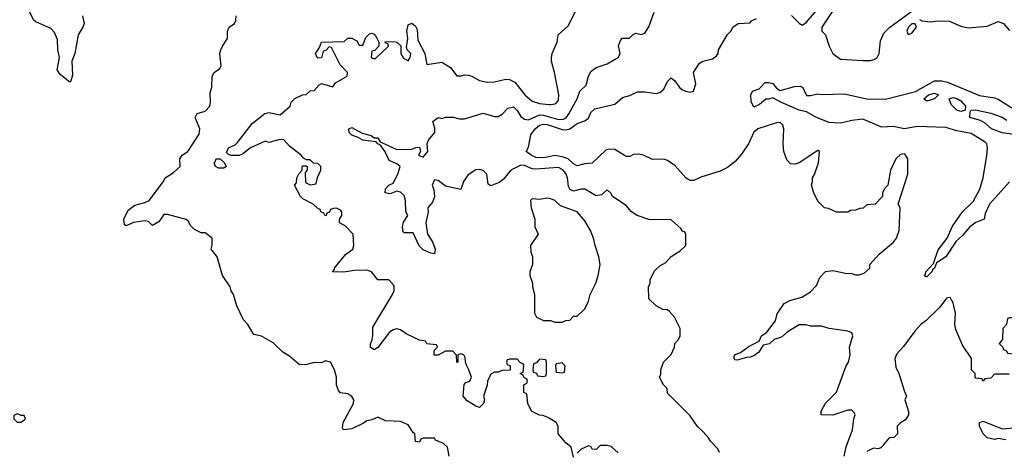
# Model space of a CAD drawing. Header units: inches. Extents: x 2348352 to 2479776, y 460422 to 613655.
# Tile 418 of 590: x 2407184 to 2412422, y 565382 to 567670. Entities that reach past the tile are written whole.
import ezdxf

# ---------------------------------------------------------------- set-up
doc = ezdxf.new("R2010")
doc.units = ezdxf.units.IN
doc.header["$MEASUREMENT"] = 0
doc.layers.add('C4506', color=7, linetype='Continuous')
doc.layers.add('C4516', color=7, linetype='Continuous')

msp = doc.modelspace()

# ---------------------------------------------------------------- linework, layer by layer
at = {"layer": 'C4506', "color": 4}
for points, elevation in [([(2407518.8, 567690), (2407527.3, 567650), (2407520.7, 567630), (2407495.5, 567590), (2407477.1, 567490), (2407462, 567450), (2407465.2, 567374.8), (2407456.9, 567343.1), (2407450, 567338), (2407398.4, 567378.4), (2407383.6, 567403.6), (2407396, 567470), (2407387, 567510), (2407384.8, 567564.8), (2407370, 567602), (2407350, 567624), (2407270, 567658), (2407258, 567670), (2407238, 567710)], 96), ([(2409468.7, 565350), (2409459, 565399), (2409438, 565418), (2409396.4, 565436.4), (2409390, 565446), (2409330, 565446), (2409318, 565442), (2409310, 565426), (2409290, 565428.7), (2409286, 565470), (2409276.4, 565476.4), (2409250, 565518), (2409210, 565535.3), (2409130, 565538), (2409090, 565558), (2409056.9, 565543.1), (2409030, 565539), (2409013.7, 565526.3), (2408950, 565496), (2408906, 565490), (2408902, 565502), (2408905.2, 565530), (2408959, 565630), (2408962, 565650), (2408950, 565668), (2408930, 565682), (2408890, 565688), (2408880.2, 565700.2), (2408869.1, 565729.1), (2408868.7, 565770), (2408858, 565810), (2408838, 565850), (2408810, 565858), (2408790, 565846), (2408750, 565848), (2408703.6, 565836.4), (2408670, 565838), (2408620.4, 565880.4), (2408583.1, 565903.1), (2408532.7, 565952.7), (2408470, 565989), (2408430, 565998), (2408398, 566050), (2408374.6, 566074.6), (2408339, 566150), (2408322, 566210), (2408309.3, 566229.3), (2408304, 566250), (2408262, 566310), (2408235.3, 566410), (2408202, 566450), (2408208.4, 566471.6), (2408208, 566510), (2408170, 566538), (2408150, 566538), (2408114.6, 566554.6), (2408094.6, 566574.6), (2408080.4, 566600.4), (2408070, 566608), (2407970, 566635.1), (2407950, 566635.6), (2407924.1, 566595.9), (2407890, 566576), (2407870, 566597.2), (2407850, 566602), (2407790, 566592.3), (2407750, 566574), (2407740.9, 566580.9), (2407738, 566610), (2407761.6, 566658.4), (2407796.2, 566683.8), (2407850, 566699.1), (2407872.3, 566710), (2407948.7, 566810), (2407958, 566830), (2408002, 566858), (2408038, 566890), (2408035.3, 566930), (2408048.7, 566950), (2408078, 566970), (2408138, 567062), (2408142, 567090), (2408118, 567150), (2408128.9, 567171.1), (2408170, 567184.7), (2408195.3, 567210), (2408199, 567230), (2408196.4, 567283.6), (2408206, 567310), (2408208, 567370), (2408218, 567390), (2408248.4, 567411.6), (2408256.4, 567423.6), (2408249, 567490), (2408254, 567510), (2408262, 567530), (2408288.7, 567570), (2408288.7, 567610), (2408298, 567630), (2408326, 567650), (2408334.6, 567665.4), (2408335.3, 567690)], 96), ([(2410000, 565552.2), (2409990, 565558), (2409967.3, 565567.3), (2409950, 565568), (2409906, 565590), (2409888, 565630), (2409882, 565682), (2409866, 565690), (2409866, 565730), (2409882, 565738), (2409886, 565750), (2409882, 565762), (2409867.3, 565767.3), (2409862, 565782), (2409846, 565790), (2409862, 565798), (2409866, 565830), (2409862, 565842), (2409847.3, 565847.3), (2409830, 565866), (2409790, 565866), (2409778, 565862), (2409774, 565850), (2409778, 565838), (2409794, 565830), (2409792.7, 565807.3), (2409750, 565806), (2409730, 565798), (2409710, 565798), (2409690, 565786), (2409672, 565750), (2409671.6, 565728.4), (2409651.3, 565670), (2409656, 565650), (2409651, 565630), (2409630, 565609.2), (2409610, 565616), (2409564.2, 565644.2), (2409542.7, 565670), (2409548.4, 565731.6), (2409558, 565742), (2409578, 565750), (2409588, 565770), (2409574, 565810), (2409562, 565830), (2409555.3, 565850), (2409554.6, 565874.6), (2409546, 565890), (2409530, 565895.3), (2409514, 565890), (2409514, 565850), (2409510, 565848), (2409507.3, 565887.3), (2409488, 565908), (2409450, 565908.7), (2409410, 565888), (2409388.4, 565888.4), (2409388, 565912), (2409406, 565930), (2409402, 565942), (2409350, 565948), (2409342, 565962), (2409310, 565968), (2409240.2, 566000.2), (2409210, 566022), (2409190, 566028), (2409170, 566022), (2409152, 566010), (2409090, 565929), (2409070, 565915.3), (2409050, 565928), (2409049.4, 565950), (2409057.5, 565962.5), (2409062.7, 565990), (2409063.2, 566036.8), (2409168, 566210), (2409175.3, 566230), (2409176.4, 566256.4), (2409147.3, 566287.3), (2409088.7, 566288.7), (2409055.3, 566330), (2409030, 566339.3), (2408962.5, 566337.5), (2408909.1, 566329.1), (2408848, 566330), (2408858, 566342), (2408858, 566350), (2408918, 566422), (2408955.3, 566450), (2408962, 566470), (2408958, 566530), (2408914.6, 566574.6), (2408886, 566590), (2408886, 566610), (2408898, 566630), (2408898, 566650), (2408890, 566658), (2408870, 566668), (2408852.7, 566667.3), (2408838, 566662), (2408832.7, 566647.3), (2408818, 566642), (2408814, 566630), (2408808.4, 566628.4), (2408802, 566642), (2408786, 566650), (2408782, 566662), (2408770, 566666), (2408746, 566690), (2408690, 566718), (2408678, 566730), (2408646, 566790), (2408656.4, 566803.6), (2408658, 566830), (2408668.4, 566851.6), (2408686, 566870), (2408686, 566890), (2408690, 566894), (2408710, 566894), (2408714, 566890), (2408714, 566870), (2408702, 566858), (2408704.7, 566804.7), (2408730, 566792), (2408762, 566798), (2408768.4, 566831.6), (2408786, 566870), (2408786, 566890), (2408770, 566906), (2408747.3, 566907.3), (2408730, 566926), (2408710, 566926), (2408694, 566934), (2408682, 566950), (2408618.9, 566998.9), (2408590, 567031.8), (2408570, 567033.6), (2408510, 567017.2), (2408490, 567024), (2408411.3, 566990), (2408370, 566955.3), (2408350, 566948.7), (2408308.9, 566948.9), (2408294.6, 566954.6), (2408284.7, 566964.7), (2408295.3, 566990), (2408330, 567006), (2408342.5, 567017.5), (2408421, 567119), (2408487.5, 567172.5), (2408510, 567177.3), (2408570, 567164.7), (2408622, 567210), (2408628.4, 567231.6), (2408648.4, 567251.6), (2408688.4, 567271.6), (2408707.3, 567272.7), (2408730, 567292), (2408750, 567294), (2408776.4, 567323.6), (2408790, 567331.3), (2408850, 567314), (2408864.7, 567335.3), (2408926, 567370), (2408928, 567390), (2408888, 567430), (2408842, 567522), (2408830, 567526), (2408812.7, 567507.3), (2408798, 567502), (2408790, 567468), (2408770, 567466), (2408766, 567470), (2408758, 567490), (2408778, 567522), (2408789.1, 567550.9), (2408910, 567554), (2408930, 567572), (2408950, 567572), (2408976.9, 567556.9), (2408990, 567534), (2409010, 567534), (2409024.7, 567575.3), (2409044.7, 567595.3), (2409058, 567598), (2409070, 567594), (2409079.8, 567579.8), (2409094, 567550), (2409094, 567530), (2409072.7, 567507.3), (2409058, 567502), (2409054, 567470), (2409063.6, 567463.6), (2409076.4, 567463.6), (2409146, 567530), (2409142, 567542), (2409127.3, 567547.3), (2409127.3, 567552.7), (2409170, 567554), (2409190, 567551.3), (2409211.1, 567531.1), (2409212, 567490), (2409225.4, 567465.4), (2409250, 567452), (2409262, 567470), (2409264, 567490), (2409246, 567510), (2409242, 567522), (2409249.2, 567570), (2409242.9, 567610), (2409250, 567642), (2409270, 567652), (2409290, 567636), (2409297.7, 567617.7), (2409301.3, 567561.3), (2409339.1, 567490), (2409350, 567432), (2409430, 567444.7), (2409476, 567416), (2409510, 567372), (2409530, 567371.3), (2409550, 567378), (2409570, 567376), (2409590, 567370.8), (2409630, 567347.3), (2409670, 567338), (2409710, 567339.3), (2409770, 567354), (2409790, 567352.4), (2409817.3, 567337.3), (2409870.8, 567270), (2409910, 567237.3), (2409950, 567224.4), (2410000, 567220)], 92), ([(2410000, 566880.7), (2409930, 566875.8), (2409910, 566878), (2409870, 566894.7), (2409850, 566896.3), (2409796, 566870), (2409758, 566822), (2409735.3, 566804.7), (2409690, 566788), (2409676.4, 566796.4), (2409669, 566850), (2409650, 566869), (2409630, 566874.5), (2409610, 566872), (2409570, 566846), (2409544.9, 566810), (2409530, 566768.7), (2409450, 566785.2), (2409410, 566815.1), (2409390, 566819), (2409378, 566790), (2409386.7, 566766.7), (2409390.4, 566729.6), (2409379.9, 566700.1), (2409356, 566670), (2409357.3, 566650), (2409344, 566590), (2409354, 566530), (2409380.7, 566490), (2409394.8, 566450), (2409390, 566426), (2409371.3, 566428.7), (2409330, 566447), (2409308.2, 566468.2), (2409277.2, 566537.2), (2409230, 566537.2), (2409223.6, 566543.6), (2409220.9, 566570), (2409226.3, 566593.7), (2409248, 566630), (2409238, 566650), (2409237.2, 566710), (2409230, 566735.3), (2409210, 566754), (2409190, 566759), (2409154.4, 566745.6), (2409129, 566750), (2409130, 566772), (2409148, 566790), (2409170, 566802), (2409196, 566850), (2409208.7, 566890), (2409190, 566904), (2409150, 566922), (2409127.3, 566967.3), (2409103.1, 567003.1), (2409088.7, 567010), (2409080.4, 567020.4), (2409008.7, 567030), (2408984.8, 567044.8), (2408950, 567057.2), (2408937.2, 567070), (2408935.3, 567090), (2408950, 567097.3), (2409006.4, 567066.4), (2409054, 567054), (2409070, 567042), (2409090, 567042), (2409101, 567021), (2409190, 566980.7), (2409270, 566982.8), (2409291.3, 566991.3), (2409310, 566992), (2409316, 566970), (2409304.7, 566950), (2409330, 566938.8), (2409354.5, 566970), (2409352, 567010), (2409358.4, 567030), (2409392.7, 567070), (2409393.2, 567093.2), (2409382, 567130), (2409410, 567151), (2409430, 567144.7), (2409450, 567151.3), (2409490, 567151.3), (2409523.5, 567143.5), (2409550, 567144), (2409650, 567174), (2409710, 567154.9), (2409730, 567155.5), (2409750, 567167.7), (2409780.7, 567199.3), (2409810, 567206.8), (2409830, 567186.8), (2409850, 567156.3), (2409870, 567142), (2409890, 567138.7), (2409950, 567164), (2409970, 567163.2), (2410000, 567154.3)], 88), ([(2410000, 566941.8), (2409970, 566935.6), (2409930, 566937.6), (2409904, 566950), (2409878, 566970), (2409890, 566992), (2409902.4, 567057.6), (2409927, 567090), (2409950, 567110.3), (2409970, 567115.2), (2409990, 567113.6), (2410000, 567110.1)], 84), ([(2410000, 566720.5), (2409990, 566722), (2409950, 566715.3), (2409910, 566718), (2409902, 566710), (2409904.7, 566670), (2409924.7, 566610), (2409924.7, 566570), (2409942, 566530), (2409902, 566470), (2409903.6, 566436.4), (2409912, 566410), (2409912, 566370), (2409898, 566330), (2409898, 566310), (2409912, 566270), (2409912, 566250), (2409922, 566210), (2409922, 566110), (2409934, 566090), (2409970, 566072), (2410000, 566071.7)], 92)]:
    msp.add_lwpolyline(points, dxfattribs=dict(at, elevation=elevation))
for points, elevation in [([(2408242, 566882), (2408226, 566890), (2408218, 566910), (2408224.7, 566915.3), (2408229.2, 566930), (2408251, 566931), (2408274, 566910), (2408282, 566890), (2408270, 566882)], 92), ([(2409950, 565866), (2409932.7, 565847.3), (2409918, 565842), (2409914, 565810), (2409918, 565798), (2409932.7, 565792.7), (2409938, 565778), (2409970, 565774), (2409982, 565778), (2409986, 565790), (2409986, 565850), (2409982, 565862)], 92), ([(2407170, 565575.3), (2407152.7, 565567.3), (2407152, 565550), (2407170, 565532), (2407190, 565532), (2407210, 565544.7), (2407215.3, 565550), (2407207.3, 565567.3), (2407192.7, 565567.3)], 104)]:
    msp.add_lwpolyline(points, close=True, dxfattribs=dict(at, elevation=elevation))
at = {"layer": 'C4516', "color": 4}
for points, elevation in [([(2411290, 567692), (2411330, 567651.3), (2411343.5, 567643.5), (2411350, 567642.8), (2411370, 567657.3), (2411510, 567821)], 84), ([(2411547, 567773), (2411451.3, 567630), (2411451.3, 567610), (2411471, 567590), (2411490.7, 567530), (2411510, 567491), (2411550, 567460.7), (2411670, 567452.7), (2411710, 567453), (2411730, 567459.3), (2411746, 567470), (2411756.9, 567490), (2411762.5, 567557.5), (2411781, 567599), (2411812.3, 567630), (2411930, 567714.8)], 84), ([(2410000, 567220), (2410010, 567219.1), (2410030, 567222.8), (2410042, 567230), (2410050, 567242), (2410052, 567270), (2410029.3, 567390), (2410012.7, 567450), (2410012.9, 567467.1), (2410017.2, 567490), (2410044, 567550), (2410049, 567590), (2410102, 567638), (2410149.5, 567730.5)], 92), ([(2410000, 567154.3), (2410050, 567139.6), (2410077.7, 567142.3), (2410090.9, 567149.1), (2410106, 567170), (2410149.5, 567250), (2410164, 567290), (2410198, 567322), (2410209.5, 567370.5), (2410224.1, 567395.9), (2410250, 567416), (2410310, 567434.8), (2410369.3, 567470.7), (2410379, 567490), (2410369.1, 567530.9), (2410380.2, 567559.8), (2410390, 567572), (2410427.3, 567572.7), (2410450, 567594), (2410462, 567598), (2410490, 567592), (2410510, 567598), (2410530, 567632), (2410559, 567710)], 88), ([(2410000, 567110.1), (2410070, 567086), (2410090, 567084.4), (2410110, 567090.3), (2410150, 567118.7), (2410190, 567132.7), (2410210, 567146), (2410222.7, 567177.3), (2410243.6, 567196.4), (2410350, 567221), (2410390, 567256), (2410430, 567267.3), (2410470, 567287.3), (2410510, 567286.8), (2410570, 567277.3), (2410590, 567284), (2410610, 567301), (2410630, 567342), (2410650, 567362), (2410670, 567344.7), (2410694, 567310), (2410710, 567298), (2410732.1, 567287.9), (2410750, 567285.5), (2410768, 567290), (2410781.2, 567330), (2410769, 567390), (2410776.5, 567403.5), (2410801.2, 567438.8), (2410818, 567450), (2410870, 567462.8), (2410890, 567478), (2410899, 567490), (2410902, 567510), (2410950, 567592), (2410968.9, 567611.1), (2410978, 567630), (2411006, 567650), (2411070, 567654), (2411076.4, 567663.6), (2411103.1, 567676.9)], 84), ([(2411970, 567672), (2411983.5, 567663.5), (2412030, 567659.1), (2412070, 567664), (2412130, 567662.8), (2412190, 567636), (2412230, 567626), (2412330, 567636.3), (2412390, 567660.7), (2412418, 567650), (2412450, 567612)], 84), ([(2412450, 566808.7), (2412342.8, 566690), (2412319.9, 566640.1), (2412314, 566610), (2412270, 566592.3), (2412239.1, 566570), (2412198, 566522), (2412166.2, 566493.8), (2412110.7, 566410), (2412061.4, 566378.6), (2412050.5, 566350), (2412039.8, 566340.2), (2412036.3, 566330), (2412010, 566304.5), (2412004.1, 566304.1), (2411995.3, 566310), (2412002, 566318), (2412003.6, 566330), (2412044.8, 566375.2), (2412070, 566447.3), (2412118, 566510), (2412146.4, 566573.6), (2412199.6, 566650), (2412255.4, 566704.6), (2412291.2, 566770), (2412309.6, 566830), (2412329.3, 566949.3), (2412333.2, 566990), (2412329, 567010), (2412320.2, 567020.2), (2412246.2, 567066.2), (2412170, 567078.7), (2412110, 567097.2), (2411958, 567102), (2411890, 567089.8), (2411830, 567102), (2411770, 567098.9), (2411670, 567140.9), (2411610, 567135.1), (2411550, 567120.8), (2411490, 567123.4), (2411422.7, 567150), (2411370, 567180.7), (2411330, 567189.8), (2411237.2, 567230), (2411190, 567255.3), (2411167.3, 567247.3), (2411152.7, 567247.3), (2411119.8, 567220.2), (2411090, 567206), (2411076, 567236), (2411074, 567270), (2411082.7, 567290), (2411117.7, 567302.3), (2411150, 567336.3), (2411170, 567337.1), (2411190.5, 567330.5), (2411210, 567306), (2411230, 567294), (2411305.1, 567314.9), (2411336.3, 567316.3), (2411350.8, 567310), (2411370, 567266.8), (2411390, 567266.8), (2411430, 567276.3), (2411450, 567272.7), (2411570, 567275.3), (2411690, 567250.2), (2411790, 567248.1), (2411950, 567289), (2412050, 567345.5), (2412090, 567346), (2412118.8, 567338.8), (2412290, 567268), (2412370, 567255.5), (2412388.6, 567248.6), (2412470, 567197.3)], 76), ([(2412510, 567055.3), (2412410.7, 567069.3), (2412354, 567090), (2412320.1, 567120.1), (2412295.1, 567135.1), (2412238, 567150), (2412240.4, 567179.6), (2412246, 567190), (2412269.4, 567190.6), (2412350, 567173.4), (2412410, 567152.7), (2412435.6, 567135.6)], 72), ([(2411569.3, 565350), (2411579.7, 565400.3), (2411614.7, 565490), (2411621.2, 565550), (2411628.7, 565570), (2411623.1, 565583.1), (2411610, 565595.3), (2411590, 565595.3), (2411510, 565568.7), (2411448, 565570), (2411448, 565590), (2411470, 565632), (2411528.9, 565691.1), (2411581.2, 565830), (2411592.7, 565850), (2411601.2, 565890), (2411599, 565930), (2411615.3, 565990), (2411610, 566006), (2411590, 566015.3), (2411490, 566029), (2411450, 566042), (2411390, 566042), (2411368.4, 566048.4), (2411330, 566048.7), (2411266.8, 566010), (2411236.7, 565983.3), (2411198, 565970), (2411172.2, 565947.8), (2411139.8, 565940.2), (2411116.7, 565903.3), (2411093.5, 565886.5), (2411070, 565876.2), (2411050, 565876), (2411001.2, 565861.2), (2410990, 565862), (2410984, 565870), (2410986, 565890), (2411018.3, 565901.7), (2411064.9, 565935.1), (2411118.4, 565961.6), (2411129.6, 565990.4), (2411159.3, 566010), (2411204, 566070), (2411213.2, 566106.8), (2411250, 566162), (2411281.2, 566178.8), (2411344.7, 566195.3), (2411390, 566224.7), (2411423.1, 566256.9), (2411440.2, 566299.8), (2411470, 566332), (2411510, 566338), (2411576.4, 566323.6), (2411610, 566322), (2411630, 566314), (2411650, 566314), (2411676.4, 566323.6), (2411706, 566350), (2411706, 566370), (2411756.4, 566423.6), (2411832.9, 566487.1), (2411848.7, 566510), (2411862, 566550), (2411868, 566670), (2411858, 566690), (2411908.7, 566850), (2411908, 566930), (2411894.6, 566954.6), (2411890, 566958), (2411870, 566954), (2411844.7, 566930), (2411816, 566870), (2411802, 566790), (2411782, 566770), (2411774, 566750), (2411774, 566730), (2411734, 566690), (2411690, 566686), (2411671.6, 566668.4), (2411652.7, 566667.3), (2411630, 566658), (2411603.6, 566656.4), (2411590, 566648), (2411530, 566648), (2411487.3, 566667.3), (2411466, 566670), (2411430, 566706), (2411408, 566750), (2411395.3, 566790), (2411402, 566810), (2411402, 566830), (2411412.9, 566847.1), (2411433.2, 566910), (2411438, 566970), (2411430, 566975.3), (2411330, 566908.7), (2411310, 566902), (2411284.7, 566904.7), (2411265.6, 566925.6), (2411249.3, 566970), (2411246, 567010), (2411249, 567090), (2411244, 567110), (2411230, 567124), (2411210, 567122.7), (2411111, 567090), (2411090, 567072.3), (2411060.5, 567010), (2411023.9, 566956.1), (2410990, 566916), (2410950, 566885.2), (2410910, 566865.2), (2410807.5, 566832.5), (2410770, 566815.3), (2410750, 566815.3), (2410730, 566828), (2410670, 566895.3), (2410630, 566922), (2410610, 566928.7), (2410550, 566928), (2410502, 566950), (2410476.3, 566956.3), (2410450, 566953.6), (2410430, 566943.6), (2410410, 566942.9), (2410350, 566980.5), (2410317.1, 566982.9), (2410302.3, 566977.7), (2410230, 566907), (2410190, 566904.5), (2410150, 566892.7), (2410130, 566903.7), (2410100.9, 566930), (2410070, 566941.1), (2410030, 566948), (2410000, 566941.8)], 84), ([(2410906, 565370), (2410898, 565390), (2410858, 565430), (2410848.4, 565448.4), (2410820.4, 565480.4), (2410788.9, 565508.9), (2410750, 565566), (2410630, 565686), (2410628, 565710), (2410608, 565730), (2410588, 565770), (2410594, 565786), (2410595.3, 565810), (2410609.1, 565850.9), (2410648.9, 565891.1), (2410668, 565930), (2410668.7, 565950), (2410688, 565970), (2410698, 565990), (2410698, 566030), (2410668, 566090), (2410640.4, 566120.4), (2410630, 566128), (2410606, 566130), (2410569.1, 566149.1), (2410530, 566186), (2410528.9, 566251.1), (2410538, 566270), (2410538, 566290), (2410563.1, 566336.9), (2410590, 566362), (2410620.4, 566379.6), (2410648.9, 566411.1), (2410698, 566442), (2410728, 566470), (2410727.3, 566527.3), (2410722, 566542), (2410710, 566546), (2410700.4, 566560.4), (2410650, 566606), (2410531.6, 566608.4), (2410469.1, 566629.1), (2410438, 566650), (2410410, 566682), (2410338, 566730), (2410330, 566746), (2410310, 566766), (2410279.8, 566740.2), (2410250, 566734), (2410190, 566769.3), (2410170, 566769.4), (2410130, 566759.5), (2410122.7, 566762.7), (2410109.7, 566769.7), (2410103, 566783), (2410098, 566830), (2410090, 566852.7), (2410073.2, 566873.2), (2410050, 566884.2), (2410000, 566880.7)], 88), ([(2410000, 566071.7), (2410008.4, 566071.6), (2410030, 566062), (2410070, 566062), (2410088.4, 566071.6), (2410110, 566074), (2410130, 566094), (2410150, 566094), (2410190, 566134), (2410210, 566174), (2410218, 566210), (2410248.7, 566270), (2410261.2, 566310), (2410272.7, 566370), (2410265.2, 566410), (2410245.2, 566470), (2410237.2, 566510), (2410221.2, 566550), (2410190, 566602), (2410150, 566649), (2410061.5, 566681.5), (2410030, 566708.7), (2410010, 566719), (2410000, 566720.5)], 92), ([(2412447.3, 565787.3), (2412370, 565786), (2412350, 565766), (2412318, 565762), (2412310, 565748.7), (2412302, 565762), (2412270, 565766), (2412266, 565770), (2412266, 565790), (2412248, 565810), (2412248, 565870), (2412200.2, 565940.2), (2412163.1, 566023.1), (2412158, 566050), (2412162, 566110), (2412150, 566166), (2412133.6, 566193.6), (2412114, 566190), (2412078, 566142), (2412004.7, 566070), (2411978, 566050), (2411945.8, 566014.2), (2411886.4, 565933.6), (2411850, 565895.3), (2411838.8, 565870), (2411844.5, 565824.5), (2411861, 565790), (2411890, 565694), (2411902, 565670), (2411892, 565650), (2411911.6, 565588.4), (2411912, 565570), (2411896.9, 565543.1), (2411870, 565528), (2411852, 565510), (2411854, 565470), (2411834, 565450), (2411810, 565448), (2411765.4, 565394.6), (2411750, 565389), (2411726.4, 565393.6), (2411690, 565375.3)], 84), ([(2410130, 565346), (2410118, 565398), (2410090, 565422), (2410048, 565470), (2410048, 565510), (2410038, 565530), (2410000, 565552.2)], 92), ([(2412430, 565437.2), (2412390, 565444), (2412370, 565439), (2412330, 565448.7), (2412309.5, 565469.5), (2412289, 565510), (2412289.4, 565530.6), (2412310, 565536), (2412410, 565495.5), (2412470, 565502)], 84), ([(2410368.4, 565368.4), (2410330, 565402), (2410310, 565408), (2410272.7, 565407.3), (2410250, 565386), (2410230, 565388), (2410222, 565402), (2410210, 565406), (2410171.6, 565388.4), (2410150, 565366)], 92)]:
    msp.add_lwpolyline(points, dxfattribs=dict(at, elevation=elevation))
for points, elevation in [([(2411930, 567648.7), (2411910, 567628), (2411904, 567610), (2411910, 567592), (2411930, 567598), (2411954, 567630), (2411948, 567648)], 84), ([(2412010, 567237.2), (2411994, 567250), (2412019, 567270), (2412050, 567279.1), (2412071.3, 567270), (2412050, 567249.2)], 72), ([(2412190, 567182), (2412168.7, 567188.7), (2412139.3, 567219.3), (2412128.7, 567250), (2412150, 567257.1), (2412170, 567252), (2412190, 567239.3), (2412216, 567210), (2412214, 567190), (2412210, 567188)], 72), ([(2412490, 566086), (2412450, 566086), (2412438, 566082), (2412434, 566050), (2412414, 566030), (2412412, 565970), (2412394, 565950), (2412414, 565930), (2412418, 565918), (2412434, 565910), (2412438, 565898), (2412470, 565894), (2412510, 565934), (2412522, 565958), (2412528, 565970), (2412528.4, 565991.6), (2412538, 566010), (2412538, 566030), (2412526, 566054), (2412526, 566066), (2412508.4, 566068.4), (2412502, 566082)], 84), ([(2410070, 565846), (2410038, 565842), (2410034, 565830), (2410038, 565798), (2410070, 565794), (2410082, 565798), (2410086, 565830)], 92)]:
    msp.add_lwpolyline(points, close=True, dxfattribs=dict(at, elevation=elevation))

doc.saveas('drawing.dxf')
